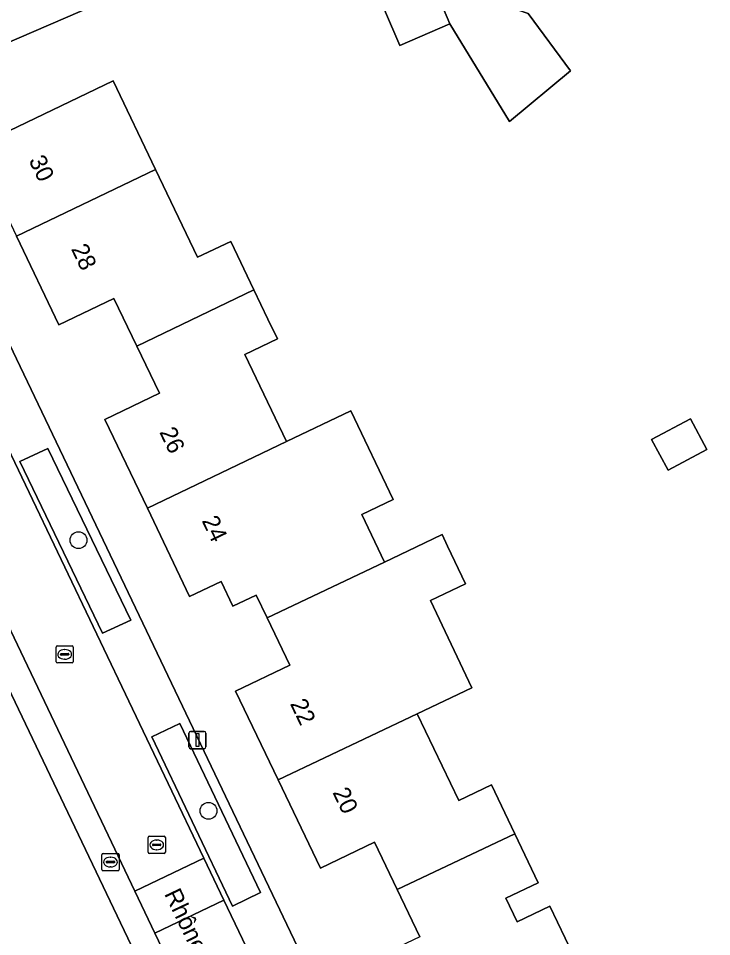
# Model space of a CAD drawing. Extents: x 157767 to 159172, y 387839 to 389425.
# Drawn here: x 158369.5 to 158409.8, y 388679.7 to 388733 of the extents above; entities that cross this region are included whole.
import ezdxf

# ---------------------------------------------------------------- set-up
doc = ezdxf.new("R2010")
doc.units = 0
for name, color, linetype in [('IMGEO_Boom', 7, 'Continuous'), ('IMGEO_Brandkraan', 7, 'Continuous'), ('IMGEO_Erf', 7, 'Continuous'), ('IMGEO_Kolk', 7, 'Continuous'), ('IMGEO_Lichtmast', 7, 'Continuous'), ('IMGEO_Openbare_ruimte_label', 7, 'Continuous'), ('IMGEO_Pand', 7, 'Continuous'), ('IMGEO_Pand_nummerreeks', 7, 'Continuous'), ('IMGEO_Parkeervlak_open', 7, 'Continuous'), ('IMGEO_Rijbaan_lokaal_open', 7, 'Continuous'), ('IMGEO_Voetpad_open', 7, 'Continuous')]:
    doc.layers.add(name, color=color, linetype=linetype)

msp = doc.modelspace()

# ---------------------------------------------------------------- linework, layer by layer
at = {"layer": 'IMGEO_Boom'}
for centre in [(158373.024, 388702.732), (158380.562, 388687.029)]:
    msp.add_circle(centre, 0.489, dxfattribs=at)
at = {"layer": 'IMGEO_Brandkraan'}
for p, q in [((158374.378, 388683.634), (158374.378, 388684.486)), ((158374.453, 388684.56), (158375.305, 388684.56)), ((158375.379, 388684.486), (158375.379, 388683.634)), ((158374.637, 388684.054), (158374.637, 388684.066)), ((158375.075, 388684.017), (158374.677, 388684.017)), ((158374.68, 388684.103), (158375.078, 388684.103)), ((158374.866, 388684.34), (158374.891, 388684.34)), ((158375.121, 388684.066), (158375.121, 388684.054)), ((158375.305, 388683.56), (158374.453, 388683.56)), ((158374.889, 388683.78), (158374.864, 388683.78))]:
    msp.add_line(p, q, dxfattribs=at)
for points in [[(158374.378, 388683.634), (158374.378, 388684.486)], [(158374.453, 388684.56), (158375.305, 388684.56)], [(158375.379, 388684.486), (158375.379, 388683.634)], [(158375.305, 388683.56), (158374.453, 388683.56)]]:
    msp.add_lwpolyline(points, dxfattribs=at)
for centre, radius, start, end in [((158374.455, 388684.484), 0.0765, 91.552, 178.448), ((158374.455, 388684.484), 0.0765, 91.552, 178.448), ((158375.303, 388684.484), 0.0765, 1.552, 88.448), ((158375.303, 388684.484), 0.0765, 1.552, 88.448), ((158374.677, 388684.063), 0.0403, 85.8775, 175.7526), ((158374.674, 388684.053), 0.0366, 178.938, 274.7102), ((158375.078, 388684.06), 0.043, 264.8664, 352.4533), ((158375.082, 388684.065), 0.0386, 1.7309, 96.639), ((158374.455, 388683.636), 0.0765, 181.552, 268.448), ((158374.455, 388683.636), 0.0765, 181.552, 268.448), ((158375.303, 388683.636), 0.0765, 271.552, 358.448), ((158375.303, 388683.636), 0.0765, 271.552, 358.448)]:
    msp.add_arc(centre, radius, start, end, dxfattribs=at)
for centre, major_axis, ratio, start_param, end_param in [((158374.865, 388684.06), (-0.387, 0.002), 0.722429, 4.712389, 7.853982), ((158374.89, 388684.06), (-0.39, 0.002), 0.717154, 1.570796, 4.712389)]:
    msp.add_ellipse(centre, major_axis=major_axis, ratio=ratio, start_param=start_param, end_param=end_param, dxfattribs=at)
at = {"layer": 'IMGEO_Erf'}
for points in [[(158413.985, 388750.982), (158401.063, 388745.421), (158396.616, 388743.508), (158388.055, 388739.824), (158373.111, 388733.393), (158366.03, 388730.346), (158364.388, 388729.639), (158363.134, 388726.354), (158393.066, 388663.816)], [(158387.934, 388654.408), (158352.165, 388729.307), (158323.402, 388716.855), (158324.375, 388714.67), (158329.881, 388702.305), (158334.372, 388692.22), (158334.069, 388692.085), (158334.701, 388690.666), (158335.271, 388689.386), (158336.276, 388687.13), (158325.546, 388682.506), (158326.816, 388681.86), (158329.064, 388676.643)], [(158366.968, 388725.508), (158375.037, 388729.369), (158377.499, 388724.225), (158379.933, 388719.139), (158381.855, 388720.059), (158383.197, 388717.254), (158384.013, 388715.549), (158384.561, 388714.404), (158382.669, 388713.498), (158385.085, 388708.448), (158388.822, 388710.236), (158391.28, 388705.099), (158389.452, 388704.225), (158390.773, 388701.464), (158392.602, 388702.335), (158394.114, 388703.051), (158394.436, 388702.377), (158395.48, 388700.196), (158393.44, 388699.224), (158395.839, 388694.162), (158392.675, 388692.663), (158395.086, 388687.626), (158396.984, 388688.534), (158398.346, 388685.689), (158399.699, 388682.861), (158397.817, 388681.96), (158398.476, 388680.584), (158400.374, 388681.492), (158402.148, 388677.784)], [(158392.825, 388679.731), (158391.518, 388682.463), (158390.204, 388685.209), (158387.054, 388683.701), (158384.597, 388688.835), (158382.134, 388693.98), (158385.275, 388695.484), (158383.96, 388698.231), (158383.33, 388699.547), (158381.977, 388698.899), (158381.291, 388700.334), (158379.469, 388699.462), (158377.018, 388704.584), (158374.55, 388709.74), (158377.713, 388711.254), (158376.401, 388713.994), (158375.078, 388716.758), (158371.887, 388715.231), (158369.431, 388720.362)]]:
    msp.add_lwpolyline(points, dxfattribs=at)
for points in [[(158391.666, 388731.431), (158388.101, 388739.717), (158391.066, 388740.993), (158395.753, 388743.01), (158395.797, 388742.909), (158396.705, 388743.304), (158398.055, 388740.201), (158395.204, 388738.999), (158397.361, 388733.881), (158399.114, 388733.289), (158401.566, 388729.948), (158398.023, 388727.011), (158394.569, 388732.68)], [(158406.272, 388708.576), (158408.519, 388709.775), (158409.474, 388707.985), (158407.226, 388706.786)]]:
    msp.add_lwpolyline(points, close=True, dxfattribs=at)
at = {"layer": 'IMGEO_Kolk'}
for p, q in [((158371.72, 388695.682), (158371.72, 388696.534)), ((158371.795, 388696.608), (158372.647, 388696.608)), ((158372.208, 388696.388), (158372.233, 388696.388)), ((158372.721, 388696.534), (158372.721, 388695.682)), ((158371.979, 388696.102), (158371.979, 388696.114)), ((158372.417, 388696.065), (158372.019, 388696.065)), ((158372.022, 388696.151), (158372.42, 388696.151)), ((158372.231, 388695.828), (158372.206, 388695.828)), ((158372.463, 388696.114), (158372.463, 388696.102)), ((158372.647, 388695.608), (158371.795, 388695.608)), ((158377.135, 388685.557), (158377.987, 388685.557)), ((158377.06, 388684.631), (158377.06, 388685.483)), ((158377.319, 388685.051), (158377.319, 388685.063)), ((158377.757, 388685.014), (158377.359, 388685.014)), ((158377.362, 388685.1), (158377.76, 388685.1)), ((158377.548, 388685.337), (158377.573, 388685.337)), ((158377.803, 388685.063), (158377.803, 388685.051)), ((158378.061, 388685.483), (158378.061, 388684.631)), ((158377.987, 388684.557), (158377.135, 388684.557)), ((158377.571, 388684.777), (158377.546, 388684.777))]:
    msp.add_line(p, q, dxfattribs=at)
for points in [[(158371.72, 388695.682), (158371.72, 388696.534)], [(158371.795, 388696.608), (158372.647, 388696.608)], [(158372.721, 388696.534), (158372.721, 388695.682)], [(158372.647, 388695.608), (158371.795, 388695.608)], [(158377.135, 388685.557), (158377.987, 388685.557)], [(158377.06, 388684.631), (158377.06, 388685.483)], [(158378.061, 388685.483), (158378.061, 388684.631)], [(158377.987, 388684.557), (158377.135, 388684.557)]]:
    msp.add_lwpolyline(points, dxfattribs=at)
for centre, radius, start, end in [((158371.797, 388696.532), 0.0765, 91.552, 178.448), ((158371.797, 388696.532), 0.0765, 91.552, 178.448), ((158372.645, 388696.532), 0.0765, 1.552, 88.448), ((158372.645, 388696.532), 0.0765, 1.552, 88.448), ((158371.797, 388695.684), 0.0765, 181.552, 268.448), ((158371.797, 388695.684), 0.0765, 181.552, 268.448), ((158372.019, 388696.111), 0.0403, 85.8775, 175.7526), ((158372.016, 388696.101), 0.0366, 178.938, 274.7102), ((158372.42, 388696.108), 0.043, 264.8664, 352.4533), ((158372.424, 388696.113), 0.0386, 1.7309, 96.639), ((158372.645, 388695.684), 0.0765, 271.552, 358.448), ((158372.645, 388695.684), 0.0765, 271.552, 358.448), ((158377.137, 388685.481), 0.0765, 91.552, 178.448), ((158377.137, 388685.481), 0.0765, 91.552, 178.448), ((158377.985, 388685.481), 0.0765, 1.552, 88.448), ((158377.985, 388685.481), 0.0765, 1.552, 88.448), ((158377.359, 388685.06), 0.0403, 85.8775, 175.7526), ((158377.356, 388685.05), 0.0366, 178.938, 274.7102), ((158377.76, 388685.057), 0.043, 264.8664, 352.4533), ((158377.764, 388685.062), 0.0386, 1.7309, 96.639), ((158377.137, 388684.633), 0.0765, 181.552, 268.448), ((158377.137, 388684.633), 0.0765, 181.552, 268.448), ((158377.985, 388684.633), 0.0765, 271.552, 358.448), ((158377.985, 388684.633), 0.0765, 271.552, 358.448)]:
    msp.add_arc(centre, radius, start, end, dxfattribs=at)
for centre, major_axis, ratio, start_param, end_param in [((158372.207, 388696.108), (-0.387, 0.002), 0.722429, 4.712389, 7.853982), ((158372.232, 388696.108), (-0.39, 0.002), 0.717154, 1.570796, 4.712389), ((158377.547, 388685.057), (-0.387, 0.002), 0.722429, 4.712389, 7.853982), ((158377.572, 388685.057), (-0.39, 0.002), 0.717154, 1.570796, 4.712389)]:
    msp.add_ellipse(centre, major_axis=major_axis, ratio=ratio, start_param=start_param, end_param=end_param, dxfattribs=at)
at = {"layer": 'IMGEO_Lichtmast'}
for p, q in [((158379.426, 388690.736), (158379.426, 388691.536)), ((158379.426, 388691.536), (158379.426, 388690.736)), ((158379.526, 388691.636), (158380.316, 388691.636)), ((158380.316, 388691.636), (158379.526, 388691.636)), ((158380.416, 388691.536), (158380.416, 388690.736)), ((158380.416, 388690.736), (158380.416, 388691.536)), ((158380.316, 388690.636), (158379.526, 388690.636)), ((158379.526, 388690.636), (158380.316, 388690.636))]:
    msp.add_line(p, q, dxfattribs=at)
msp.add_lwpolyline([(158379.846, 388691.511), (158379.996, 388691.511), (158379.996, 388690.761), (158379.846, 388690.761), (158379.846, 388691.511)], dxfattribs=at)
for centre, start, end in [((158379.526, 388691.536), 90, 180), ((158379.526, 388691.536), 90, 180), ((158380.316, 388691.536), 0, 90), ((158380.316, 388691.536), 360, 90), ((158379.526, 388690.736), 180, 270), ((158379.526, 388690.736), 180, 270), ((158380.316, 388690.736), 270, 0), ((158380.316, 388690.736), 270, 0)]:
    msp.add_arc(centre, 0.1, start, end, dxfattribs=at)
at = {"layer": 'IMGEO_Pand'}
for points in [[(158396.705, 388743.304), (158395.797, 388742.909), (158395.753, 388743.01), (158391.066, 388740.993), (158394.569, 388732.68), (158398.023, 388727.011), (158401.566, 388729.948), (158399.114, 388733.289), (158397.361, 388733.881), (158395.204, 388738.999), (158398.055, 388740.201)], [(158391.066, 388740.993), (158388.101, 388739.717), (158391.666, 388731.431), (158394.569, 388732.68)], [(158369.431, 388720.362), (158377.499, 388724.225), (158375.037, 388729.369), (158366.968, 388725.508)], [(158376.401, 388713.994), (158383.197, 388717.254), (158381.855, 388720.059), (158379.933, 388719.139), (158377.499, 388724.225), (158369.431, 388720.362), (158371.887, 388715.231), (158375.078, 388716.758)], [(158376.401, 388713.994), (158377.713, 388711.254), (158374.55, 388709.74), (158377.018, 388704.584), (158385.085, 388708.448), (158382.669, 388713.498), (158384.561, 388714.404), (158384.013, 388715.549), (158383.197, 388717.254)], [(158391.28, 388705.099), (158388.822, 388710.236), (158385.085, 388708.448), (158377.018, 388704.584), (158379.469, 388699.462), (158381.291, 388700.334), (158381.977, 388698.899), (158383.33, 388699.547), (158383.96, 388698.231), (158390.773, 388701.464), (158389.452, 388704.225)], [(158406.272, 388708.576), (158407.226, 388706.786), (158409.474, 388707.985), (158408.519, 388709.775)], [(158395.48, 388700.196), (158394.436, 388702.377), (158394.114, 388703.051), (158392.602, 388702.335), (158390.773, 388701.464), (158383.96, 388698.231), (158385.275, 388695.484), (158382.134, 388693.98), (158384.597, 388688.835), (158392.675, 388692.663), (158395.839, 388694.162), (158393.44, 388699.224)], [(158391.518, 388682.463), (158398.346, 388685.689), (158396.984, 388688.534), (158395.086, 388687.626), (158392.675, 388692.663), (158384.597, 388688.835), (158387.054, 388683.701), (158390.204, 388685.209)], [(158391.518, 388682.463), (158392.825, 388679.731), (158389.646, 388678.21), (158392.122, 388673.038), (158402.148, 388677.784), (158400.374, 388681.492), (158398.476, 388680.584), (158397.817, 388681.96), (158399.699, 388682.861), (158398.346, 388685.689)]]:
    msp.add_lwpolyline(points, close=True, dxfattribs=at)
at = {"layer": 'IMGEO_Parkeervlak_open'}
for points in [[(158374.415, 388697.342), (158376.058, 388698.096), (158371.252, 388708.045), (158369.624, 388707.295)], [(158381.95, 388681.509), (158383.585, 388682.291), (158378.91, 388692.094), (158377.285, 388691.33)]]:
    msp.add_lwpolyline(points, close=True, dxfattribs=at)
at = {"layer": 'IMGEO_Rijbaan_lokaal_open'}
for points in [[(158380.296, 388684.284), (158363.723, 388718.94), (158359.75, 388717.045), (158376.287, 388682.372)], [(158380.296, 388684.284), (158376.287, 388682.372), (158377.449, 388679.935), (158381.461, 388681.848)], [(158380.071, 388644.513), (158383.291, 388641.367), (158395.059, 388653.415), (158381.461, 388681.848), (158377.449, 388679.935), (158388.426, 388656.92), (158387.934, 388654.408), (158387.554, 388652.238)]]:
    msp.add_lwpolyline(points, close=True, dxfattribs=at)
at = {"layer": 'IMGEO_Voetpad_open'}
msp.add_lwpolyline([(158352.834, 388760.853), (158357.51, 388750), (158363.182, 388736.836), (158366.03, 388730.346), (158373.111, 388733.393), (158388.055, 388739.824), (158396.616, 388743.508), (158401.063, 388745.421), (158413.985, 388750.982), (158412.348, 388754.656)], dxfattribs=at)
for points in [[(158323.131, 388714.134), (158324.375, 388714.67), (158323.402, 388716.855), (158352.165, 388729.307), (158387.934, 388654.408), (158388.426, 388656.92), (158377.449, 388679.935), (158376.287, 388682.372), (158359.75, 388717.045), (158358.562, 388719.536), (158352.506, 388732.234), (158351.067, 388731.614), (158307.549, 388712.856), (158309.569, 388708.294)], [(158403.731, 388660.607), (158403.221, 388661.723), (158401.866, 388664.554), (158400.543, 388667.318), (158395.903, 388665.138), (158393.066, 388663.816), (158363.134, 388726.354), (158361.789, 388722.984), (158362.533, 388721.429), (158363.723, 388718.94), (158380.296, 388684.284), (158381.461, 388681.848), (158395.059, 388653.415), (158395.606, 388652.316), (158399.404, 388656.155), (158401.595, 388658.37)], [(158376.058, 388698.096), (158374.415, 388697.342), (158369.624, 388707.295), (158371.252, 388708.045)], [(158381.95, 388681.509), (158377.285, 388691.33), (158378.91, 388692.094), (158383.585, 388682.291)]]:
    msp.add_lwpolyline(points, close=True, dxfattribs=at)

# ---------------------------------------------------------------- texts
at = {"layer": 'IMGEO_Openbare_ruimte_label'}
msp.add_text('Rhônelaan', height=1, rotation=295.5397, dxfattribs=at).set_placement((158377.981, 388682.22))
at = {"layer": 'IMGEO_Pand_nummerreeks'}
for s, rotation, p in [('30', 295.5777, (158370.116, 388724.769)), ('28', 295.5777, (158372.575, 388719.63)), ('26', 295.5755, (158377.697, 388709.003)), ('24', 295.5766, (158380.156, 388703.864)), ('22', 295.5766, (158385.279, 388693.246)), ('20', 295.5779, (158387.742, 388688.101))]:
    msp.add_text(s, height=1, rotation=rotation, dxfattribs=at).set_placement(p)

doc.saveas('drawing.dxf')
